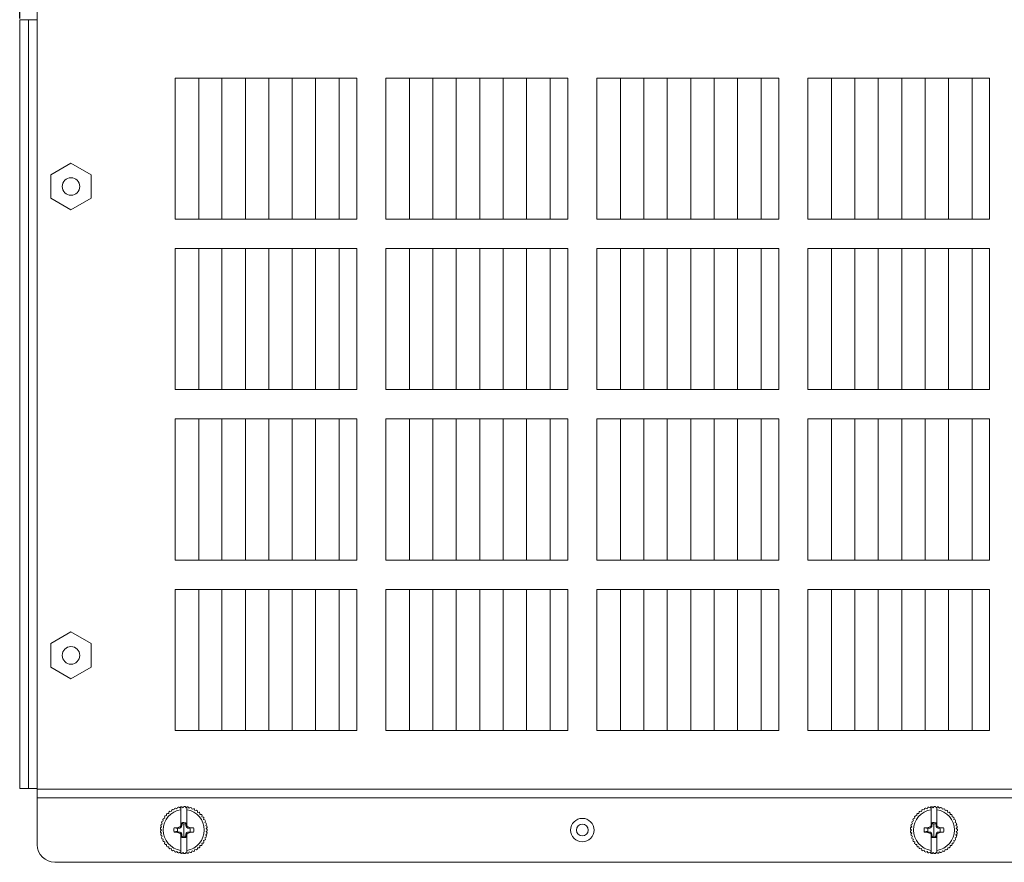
# Model space of a CAD drawing. Header units: millimetres. Extents: x 3925 to 5043, y -86 to 778.
# Tile 277 of 439: x 4547 to 4589, y 403 to 439. Entities that reach past the tile are written whole.
import ezdxf

# ---------------------------------------------------------------- set-up
doc = ezdxf.new("R2010")
doc.units = ezdxf.units.MM
doc.header["$LTSCALE"] = 46.255
doc.header["$PDMODE"] = 3
doc.header["$PDSIZE"] = 1
doc.layers.get('0').update_dxf_attribs({"linetype": 'CONTINUOUS'})
doc.layers.get('Defpoints').update_dxf_attribs({"linetype": 'CONTINUOUS'})
for name, color, linetype in [('H30K-FOG-FILDXF_CONTINUOUS_LINE', 7, 'CONTINUOUS'), ('PIN-D3_L3-T1DXF_CONTINUOUS_LINE', 7, 'CONTINUOUS'), ('STANDOFF-M3-DXF_CONTINUOUS_LINE', 7, 'CONTINUOUS'), ('SW3DPS-52-39DXF_CONTINUOUS_LINE', 7, 'CONTINUOUS')]:
    doc.layers.add(name, color=color, linetype=linetype)
doc.styles.add('SLDTEXTSTYLE0', font='arialbd.ttf', dxfattribs={"height": 5.5})
doc.styles.add('SLDTEXTSTYLE2', font='arial.ttf')
doc.dimstyles.new('SLDDIMSTYLE1', dxfattribs={"dimtxt": 5.650301, "dimasz": 4.572, "dimexe": 0, "dimexo": 0.0625, "dimgap": 1.412575, "dimtad": 0, "dimtih": 1, "dimtoh": 1, "dimlfac": 3.5, "dimrnd": 1e-09, "dimzin": 4, "dimdsep": 46, "dimtxsty": 'SLDTEXTSTYLE0', "dimsah": 1, "dimcen": 0.09, "dimadec": 0, "dimazin": 1, "dimtol": 1, "dimtp": 0.8, "dimtm": 0.8, "dimtfac": 1, "dimtdec": 1, "dimtofl": 0, "dimtmove": 0, "dimatfit": 3, "dimfxl": 1, "dimfrac": 2, "dimtolj": 1, "dimarcsym": 0})

# ---------------------------------------------------------------- blocks, each defined once
blk = doc.blocks.new('*D46')
at = {"color": 0, "linetype": 'Continuous', "lineweight": -2}
for p, q in [((4547.219, 439.294), (4547.219, 451.231)), ((4550.219, 451.231), (4625.094, 451.231)), ((4628.094, 439.294), (4628.094, 451.231))]:
    blk.add_line(p, q, dxfattribs=at)
at = {"color": 0, "linetype": 'Continuous'}
for points in [[(4550.219, 451.731), (4550.219, 450.731), (4547.219, 451.231)], [(4625.094, 451.731), (4625.094, 450.731), (4628.094, 451.231)]]:
    blk.add_solid(points, dxfattribs=at)
at = {"layer": 'Defpoints', "color": 0, "linetype": 'Continuous'}
for p in [(4628.094, 451.231), (4547.219, 439.231), (4628.094, 439.231)]:
    blk.add_point(p, dxfattribs=at)
at = {"color": 0, "linetype": 'Continuous', "lineweight": 0, "insert": (4587.657, 454.566), "char_height": 3, "attachment_point": 5, "style": 'SLDTEXTSTYLE2'}
blk.add_mtext('\\A1;323.50 [12.74]', dxfattribs=at)

msp = doc.modelspace()

# ---------------------------------------------------------------- linework, layer by layer
at = {"layer": 'H30K-FOG-FILDXF_CONTINUOUS_LINE', "color": 7, "linetype": 'Continuous', "lineweight": 0}
for p, q in [((4547.9691, 404.0561), (4547.9691, 441.6311)), ((4547.2191, 406.4561), (4547.2191, 439.2311)), ((4547.2191, 439.2311), (4547.9691, 439.2311)), ((4547.5941, 406.4561), (4547.5941, 439.2311)), ((4553.8441, 436.7561), (4553.8441, 430.7374)), ((4561.5941, 436.7561), (4553.8441, 436.7561)), ((4554.8575, 436.7561), (4554.8575, 430.7374)), ((4555.8441, 436.7561), (4555.8441, 430.7374)), ((4556.8441, 436.7561), (4556.8441, 430.7374)), ((4557.8441, 436.7561), (4557.8441, 430.7374)), ((4558.8441, 436.7561), (4558.8441, 430.7374)), ((4559.8441, 436.7561), (4559.8441, 430.7374)), ((4560.8441, 436.7561), (4560.8441, 430.7374)), ((4561.5941, 430.7374), (4561.5941, 436.7561)), ((4562.8441, 436.7561), (4562.8441, 430.7374)), ((4570.5941, 436.7561), (4562.8441, 436.7561)), ((4563.8441, 436.7561), (4563.8441, 430.7374)), ((4564.8441, 436.7561), (4564.8441, 430.7374)), ((4565.8441, 436.7561), (4565.8441, 430.7374)), ((4566.8441, 436.7561), (4566.8441, 430.7374)), ((4567.8441, 436.7561), (4567.8441, 430.7374)), ((4568.8441, 436.7561), (4568.8441, 430.7374)), ((4569.8441, 436.7561), (4569.8441, 430.7374)), ((4570.5941, 430.7374), (4570.5941, 436.7561)), ((4571.8441, 436.7561), (4571.8441, 430.7374)), ((4579.5941, 436.7561), (4571.8441, 436.7561)), ((4572.8441, 436.7561), (4572.8441, 430.7374)), ((4573.8441, 436.7561), (4573.8441, 430.7374)), ((4574.8441, 436.7561), (4574.8441, 430.7374)), ((4575.8441, 436.7561), (4575.8441, 430.7374)), ((4576.8441, 436.7561), (4576.8441, 430.7374)), ((4577.8441, 436.7561), (4577.8441, 430.7374)), ((4578.8441, 436.7561), (4578.8441, 430.7374)), ((4579.5941, 430.7374), (4579.5941, 436.7561)), ((4580.8441, 436.7561), (4580.8441, 430.7374)), ((4588.5941, 436.7561), (4580.8441, 436.7561)), ((4581.8441, 436.7561), (4581.8441, 430.7374)), ((4582.8441, 436.7561), (4582.8441, 430.7374)), ((4583.8441, 436.7561), (4583.8441, 430.7374)), ((4584.8441, 436.7561), (4584.8441, 430.7374)), ((4585.8441, 436.7561), (4585.8441, 430.7374)), ((4586.8441, 436.7561), (4586.8441, 430.7374)), ((4587.8441, 436.7561), (4587.8441, 430.7374)), ((4588.5941, 430.7374), (4588.5941, 436.7561)), ((4553.8441, 430.7374), (4561.5941, 430.7374)), ((4562.8441, 430.7374), (4570.5941, 430.7374)), ((4571.8441, 430.7374), (4579.5941, 430.7374)), ((4580.8441, 430.7374), (4588.5941, 430.7374)), ((4553.8441, 429.4861), (4553.8441, 423.4674)), ((4561.5941, 429.4861), (4553.8441, 429.4861)), ((4554.8575, 429.4861), (4554.8575, 423.4674)), ((4555.8441, 429.4861), (4555.8441, 423.4674)), ((4556.8441, 429.4861), (4556.8441, 423.4674)), ((4557.8441, 429.4861), (4557.8441, 423.4674)), ((4558.8441, 429.4861), (4558.8441, 423.4674)), ((4559.8441, 429.4861), (4559.8441, 423.4674)), ((4560.8441, 429.4861), (4560.8441, 423.4674)), ((4561.5941, 423.4674), (4561.5941, 429.4861)), ((4562.8441, 429.4861), (4562.8441, 423.4674)), ((4570.5941, 429.4861), (4562.8441, 429.4861)), ((4563.8441, 429.4861), (4563.8441, 423.4674)), ((4564.8441, 429.4861), (4564.8441, 423.4674)), ((4565.8441, 429.4861), (4565.8441, 423.4674)), ((4566.8441, 429.4861), (4566.8441, 423.4674)), ((4567.8441, 429.4861), (4567.8441, 423.4674)), ((4568.8441, 429.4861), (4568.8441, 423.4674)), ((4569.8441, 429.4861), (4569.8441, 423.4674)), ((4570.5941, 423.4674), (4570.5941, 429.4861)), ((4571.8441, 429.4861), (4571.8441, 423.4674)), ((4579.5941, 429.4861), (4571.8441, 429.4861)), ((4572.8441, 429.4861), (4572.8441, 423.4674)), ((4573.8441, 429.4861), (4573.8441, 423.4674)), ((4574.8441, 429.4861), (4574.8441, 423.4674)), ((4575.8441, 429.4861), (4575.8441, 423.4674)), ((4576.8441, 429.4861), (4576.8441, 423.4674)), ((4577.8441, 429.4861), (4577.8441, 423.4674)), ((4578.8441, 429.4861), (4578.8441, 423.4674)), ((4579.5941, 423.4674), (4579.5941, 429.4861)), ((4580.8441, 429.4861), (4580.8441, 423.4674)), ((4588.5941, 429.4861), (4580.8441, 429.4861)), ((4581.8441, 429.4861), (4581.8441, 423.4674)), ((4582.8441, 429.4861), (4582.8441, 423.4674)), ((4583.8441, 429.4861), (4583.8441, 423.4674)), ((4584.8441, 429.4861), (4584.8441, 423.4674)), ((4585.8441, 429.4861), (4585.8441, 423.4674)), ((4586.8441, 429.4861), (4586.8441, 423.4674)), ((4587.8441, 429.4861), (4587.8441, 423.4674)), ((4588.5941, 423.4674), (4588.5941, 429.4861)), ((4553.8441, 423.4674), (4561.5941, 423.4674)), ((4562.8441, 423.4674), (4570.5941, 423.4674)), ((4571.8441, 423.4674), (4579.5941, 423.4674)), ((4580.8441, 423.4674), (4588.5941, 423.4674)), ((4553.8441, 422.2161), (4553.8441, 416.1974)), ((4561.5941, 422.2161), (4553.8441, 422.2161)), ((4554.8575, 422.2161), (4554.8575, 416.1974)), ((4555.8441, 422.2161), (4555.8441, 416.1974)), ((4556.8441, 422.2161), (4556.8441, 416.1974)), ((4557.8441, 422.2161), (4557.8441, 416.1974)), ((4558.8441, 422.2161), (4558.8441, 416.1974)), ((4559.8441, 422.2161), (4559.8441, 416.1974)), ((4560.8441, 422.2161), (4560.8441, 416.1974)), ((4561.5941, 416.1974), (4561.5941, 422.2161)), ((4562.8441, 422.2161), (4562.8441, 416.1974)), ((4570.5941, 422.2161), (4562.8441, 422.2161)), ((4563.8441, 422.2161), (4563.8441, 416.1974)), ((4564.8441, 422.2161), (4564.8441, 416.1974)), ((4565.8441, 422.2161), (4565.8441, 416.1974)), ((4566.8441, 422.2161), (4566.8441, 416.1974)), ((4567.8441, 422.2161), (4567.8441, 416.1974)), ((4568.8441, 422.2161), (4568.8441, 416.1974)), ((4569.8441, 422.2161), (4569.8441, 416.1974)), ((4570.5941, 416.1974), (4570.5941, 422.2161)), ((4571.8441, 422.2161), (4571.8441, 416.1974)), ((4579.5941, 422.2161), (4571.8441, 422.2161)), ((4572.8441, 422.2161), (4572.8441, 416.1974)), ((4573.8441, 422.2161), (4573.8441, 416.1974)), ((4574.8441, 422.2161), (4574.8441, 416.1974)), ((4575.8441, 422.2161), (4575.8441, 416.1974)), ((4576.8441, 422.2161), (4576.8441, 416.1974)), ((4577.8441, 422.2161), (4577.8441, 416.1974)), ((4578.8441, 422.2161), (4578.8441, 416.1974)), ((4579.5941, 416.1974), (4579.5941, 422.2161)), ((4580.8441, 422.2161), (4580.8441, 416.1974)), ((4588.5941, 422.2161), (4580.8441, 422.2161)), ((4581.8441, 422.2161), (4581.8441, 416.1974)), ((4582.8441, 422.2161), (4582.8441, 416.1974)), ((4583.8441, 422.2161), (4583.8441, 416.1974)), ((4584.8441, 422.2161), (4584.8441, 416.1974)), ((4585.8441, 422.2161), (4585.8441, 416.1974)), ((4586.8441, 422.2161), (4586.8441, 416.1974)), ((4587.8441, 422.2161), (4587.8441, 416.1974)), ((4588.5941, 416.1974), (4588.5941, 422.2161)), ((4553.8441, 416.1974), (4561.5941, 416.1974)), ((4562.8441, 416.1974), (4570.5941, 416.1974)), ((4571.8441, 416.1974), (4579.5941, 416.1974)), ((4580.8441, 416.1974), (4588.5941, 416.1974)), ((4553.8441, 414.9461), (4553.8441, 408.9274)), ((4561.5941, 414.9461), (4553.8441, 414.9461)), ((4554.8575, 414.9461), (4554.8575, 408.9311)), ((4555.8441, 414.9461), (4555.8441, 408.9311)), ((4556.8441, 414.9461), (4556.8441, 408.9311)), ((4557.8441, 414.9461), (4557.8441, 408.9311)), ((4558.8441, 414.9461), (4558.8441, 408.9311)), ((4559.8441, 414.9461), (4559.8441, 408.9311)), ((4560.8441, 414.9461), (4560.8441, 408.9311)), ((4561.5941, 408.9274), (4561.5941, 414.9461)), ((4562.8441, 414.9461), (4562.8441, 408.9274)), ((4570.5941, 414.9461), (4562.8441, 414.9461)), ((4563.8441, 414.9461), (4563.8441, 408.9311)), ((4564.8441, 414.9461), (4564.8441, 408.9311)), ((4565.8441, 414.9461), (4565.8441, 408.9311)), ((4566.8441, 414.9461), (4566.8441, 408.9311)), ((4567.8441, 414.9461), (4567.8441, 408.9311)), ((4568.8441, 414.9461), (4568.8441, 408.9311)), ((4569.8441, 414.9461), (4569.8441, 408.9311)), ((4570.5941, 408.9274), (4570.5941, 414.9461)), ((4571.8441, 414.9461), (4571.8441, 408.9274)), ((4579.5941, 414.9461), (4571.8441, 414.9461)), ((4572.8441, 414.9461), (4572.8441, 408.9311)), ((4573.8441, 414.9461), (4573.8441, 408.9311)), ((4574.8441, 414.9461), (4574.8441, 408.9311)), ((4575.8441, 414.9461), (4575.8441, 408.9311)), ((4576.8441, 414.9461), (4576.8441, 408.9311)), ((4577.8441, 414.9461), (4577.8441, 408.9311)), ((4578.8441, 414.9461), (4578.8441, 408.9311)), ((4579.5941, 408.9274), (4579.5941, 414.9461)), ((4580.8441, 414.9461), (4580.8441, 408.9274)), ((4588.5941, 414.9461), (4580.8441, 414.9461)), ((4581.8441, 414.9461), (4581.8441, 408.9311)), ((4582.8441, 414.9461), (4582.8441, 408.9311)), ((4583.8441, 414.9461), (4583.8441, 408.9311)), ((4584.8441, 414.9461), (4584.8441, 408.9311)), ((4585.8441, 414.9461), (4585.8441, 408.9311)), ((4586.8441, 414.9461), (4586.8441, 408.9311)), ((4587.8441, 414.9461), (4587.8441, 408.9311)), ((4588.5941, 408.9274), (4588.5941, 414.9461)), ((4553.8441, 408.9274), (4561.5941, 408.9274)), ((4562.8441, 408.9274), (4570.5941, 408.9274)), ((4571.8441, 408.9274), (4579.5941, 408.9274)), ((4580.8441, 408.9274), (4588.5941, 408.9274)), ((4547.2191, 406.4561), (4547.9691, 406.4561)), ((4627.3441, 406.4311), (4547.9691, 406.4311)), ((4627.3441, 406.0561), (4547.9691, 406.0561)), ((4626.5941, 403.3061), (4548.7191, 403.3061))]:
    msp.add_line(p, q, dxfattribs=at)
for centre, radius in [((4549.4066, 432.1311), 0.375), ((4549.4066, 412.1311), 0.375), ((4571.2191, 404.6811), 0.25)]:
    msp.add_circle(centre, radius, dxfattribs=at)
msp.add_arc((4548.7191, 404.0561), 0.75, 180, 270, dxfattribs=at)
at = {"layer": 'PIN-D3_L3-T1DXF_CONTINUOUS_LINE', "color": 7, "linetype": 'Continuous', "lineweight": 0}
msp.add_circle((4571.2191, 404.6811), 0.5, dxfattribs=at)
at = {"layer": 'STANDOFF-M3-DXF_CONTINUOUS_LINE', "color": 7, "linetype": 'Continuous', "lineweight": 0}
for p, q in [((4548.5405, 432.6311), (4549.4066, 433.1311)), ((4549.4066, 433.1311), (4550.2726, 432.6311)), ((4548.5405, 431.6311), (4548.5405, 432.6311)), ((4550.2726, 432.6311), (4550.2726, 431.6311)), ((4549.4066, 431.1311), (4548.5405, 431.6311)), ((4550.2726, 431.6311), (4549.4066, 431.1311)), ((4548.5405, 412.6311), (4549.4066, 413.1311)), ((4549.4066, 413.1311), (4550.2726, 412.6311)), ((4548.5405, 411.6311), (4548.5405, 412.6311)), ((4550.2726, 412.6311), (4550.2726, 411.6311)), ((4549.4066, 411.1311), (4548.5405, 411.6311)), ((4550.2726, 411.6311), (4549.4066, 411.1311))]:
    msp.add_line(p, q, dxfattribs=at)
at = {"layer": 'SW3DPS-52-39DXF_CONTINUOUS_LINE', "color": 7, "linetype": 'Continuous', "lineweight": 0}
for p, q in [((4553.4869, 405.2955), (4553.4815, 405.3565)), ((4553.5184, 405.3946), (4553.5795, 405.3914)), ((4553.5795, 405.3914), (4553.5827, 405.4525)), ((4553.6245, 405.4852), (4553.6846, 405.4735)), ((4553.6846, 405.4735), (4553.6962, 405.5336)), ((4553.7422, 405.5601), (4553.8001, 405.5402)), ((4553.8001, 405.5402), (4553.82, 405.598)), ((4553.8692, 405.6179), (4553.9237, 405.5902)), ((4553.9237, 405.5902), (4553.9515, 405.6447)), ((4554.003, 405.6575), (4554.0531, 405.6224)), ((4554.0531, 405.6224), (4554.0882, 405.6725)), ((4554.0921, 404.8895), (4554.0921, 405.673)), ((4554.141, 405.6781), (4554.1857, 405.6364)), ((4554.1857, 405.6364), (4554.2274, 405.6811)), ((4554.2805, 405.6792), (4554.319, 405.6317)), ((4554.319, 405.6317), (4554.3665, 405.6702)), ((4554.3461, 405.5469), (4554.3461, 405.6536)), ((4554.3461, 405.5469), (4554.3461, 404.8895)), ((4554.4188, 405.661), (4554.4503, 405.6085)), ((4554.4503, 405.6085), (4554.5027, 405.64)), ((4554.5532, 405.6236), (4554.5771, 405.5673)), ((4554.5771, 405.5673), (4554.6334, 405.5912)), ((4554.6811, 405.568), (4554.697, 405.5089)), ((4554.697, 405.5089), (4554.756, 405.5247)), ((4554.8001, 405.495), (4554.8075, 405.4343)), ((4554.8075, 405.4343), (4554.8682, 405.4418)), ((4554.9077, 405.4063), (4554.9066, 405.3451)), ((4554.9066, 405.3451), (4554.9678, 405.344)), ((4555.0019, 405.3034), (4554.9923, 405.2429)), ((4585.4869, 405.2955), (4585.4815, 405.3565)), ((4585.5184, 405.3946), (4585.5795, 405.3914)), ((4585.5795, 405.3914), (4585.5827, 405.4525)), ((4585.6245, 405.4852), (4585.6846, 405.4735)), ((4585.6846, 405.4735), (4585.6962, 405.5336)), ((4585.7422, 405.5601), (4585.8001, 405.5402)), ((4585.8001, 405.5402), (4585.82, 405.598)), ((4585.8692, 405.6179), (4585.9237, 405.5902)), ((4585.9237, 405.5902), (4585.9515, 405.6447)), ((4586.003, 405.6575), (4586.0531, 405.6224)), ((4586.0531, 405.6224), (4586.0882, 405.6725)), ((4586.0921, 404.8895), (4586.0921, 405.673)), ((4586.141, 405.6781), (4586.1857, 405.6364)), ((4586.1857, 405.6364), (4586.2274, 405.6811)), ((4586.2805, 405.6792), (4586.319, 405.6317)), ((4586.319, 405.6317), (4586.3665, 405.6702)), ((4586.3461, 405.5469), (4586.3461, 405.6536)), ((4586.3461, 405.5469), (4586.3461, 404.8895)), ((4586.4188, 405.661), (4586.4503, 405.6085)), ((4586.4503, 405.6085), (4586.5027, 405.64)), ((4586.5532, 405.6236), (4586.5771, 405.5673)), ((4586.5771, 405.5673), (4586.6334, 405.5912)), ((4586.6811, 405.568), (4586.697, 405.5089)), ((4586.697, 405.5089), (4586.756, 405.5247)), ((4586.8001, 405.495), (4586.8075, 405.4343)), ((4586.8075, 405.4343), (4586.8682, 405.4418)), ((4586.9077, 405.4063), (4586.9066, 405.3451)), ((4586.9066, 405.3451), (4586.9678, 405.344)), ((4587.0019, 405.3034), (4586.9923, 405.2429)), ((4553.2468, 404.9149), (4553.3003, 404.9446)), ((4553.3003, 404.9446), (4553.2706, 404.9981)), ((4553.2888, 405.048), (4553.3459, 405.0699)), ((4553.3459, 405.0699), (4553.324, 405.127)), ((4553.3489, 405.1739), (4553.4085, 405.1876)), ((4553.4085, 405.1876), (4553.3947, 405.2472)), ((4553.4259, 405.2902), (4553.4869, 405.2955)), ((4554.0662, 404.834), (4554.0921, 404.8895)), ((4554.0921, 404.8209), (4554.1273, 404.8965)), ((4554.0921, 404.8895), (4554.0921, 404.8209)), ((4554.1273, 404.8965), (4554.129, 404.993)), ((4554.1273, 404.8965), (4554.1318, 404.8564)), ((4554.129, 404.993), (4554.1579, 404.9986)), ((4554.129, 404.993), (4554.1319, 404.9394)), ((4554.1318, 404.8564), (4554.1319, 404.9394)), ((4554.1579, 404.9986), (4554.1681, 404.9455)), ((4554.2191, 404.4119), (4554.2191, 404.9503)), ((4554.294, 404.9956), (4554.2815, 404.943)), ((4554.2815, 404.943), (4554.3062, 404.9374)), ((4554.294, 404.9956), (4554.3091, 404.9919)), ((4554.3091, 404.9919), (4554.3062, 404.9374)), ((4554.3062, 404.9374), (4554.3063, 404.8564)), ((4554.3108, 404.8965), (4554.3063, 404.8564)), ((4554.3091, 404.9919), (4554.3108, 404.8965)), ((4554.3108, 404.8965), (4554.3461, 404.8209)), ((4554.3461, 404.8895), (4554.3719, 404.834)), ((4554.3461, 404.8209), (4554.3461, 404.8895)), ((4554.9923, 405.2429), (4555.0527, 405.2334)), ((4555.0809, 405.1884), (4555.063, 405.1299)), ((4555.063, 405.1299), (4555.1215, 405.112)), ((4555.1431, 405.0635), (4555.1172, 405.008)), ((4555.1172, 405.008), (4555.1727, 404.9822)), ((4555.1873, 404.9312), (4555.154, 404.8799)), ((4585.2468, 404.9149), (4585.3003, 404.9446)), ((4585.3003, 404.9446), (4585.2706, 404.9981)), ((4585.2888, 405.048), (4585.3459, 405.0699)), ((4585.3459, 405.0699), (4585.324, 405.127)), ((4585.3489, 405.1739), (4585.4085, 405.1876)), ((4585.4085, 405.1876), (4585.3947, 405.2472)), ((4585.4259, 405.2902), (4585.4869, 405.2955)), ((4586.0662, 404.834), (4586.0921, 404.8895)), ((4586.0921, 404.8209), (4586.1273, 404.8965)), ((4586.0921, 404.8895), (4586.0921, 404.8209)), ((4586.1273, 404.8965), (4586.129, 404.993)), ((4586.1273, 404.8965), (4586.1318, 404.8564)), ((4586.129, 404.993), (4586.1579, 404.9986)), ((4586.129, 404.993), (4586.1319, 404.9394)), ((4586.1318, 404.8564), (4586.1319, 404.9394)), ((4586.1579, 404.9986), (4586.1681, 404.9455)), ((4586.2191, 404.4119), (4586.2191, 404.9503)), ((4586.294, 404.9956), (4586.2815, 404.943)), ((4586.2815, 404.943), (4586.3062, 404.9374)), ((4586.294, 404.9956), (4586.3091, 404.9919)), ((4586.3091, 404.9919), (4586.3062, 404.9374)), ((4586.3062, 404.9374), (4586.3063, 404.8564)), ((4586.3108, 404.8965), (4586.3063, 404.8564)), ((4586.3091, 404.9919), (4586.3108, 404.8965)), ((4586.3108, 404.8965), (4586.3461, 404.8209)), ((4586.3461, 404.8895), (4586.3719, 404.834)), ((4586.3461, 404.8209), (4586.3461, 404.8895)), ((4586.9923, 405.2429), (4587.0527, 405.2334)), ((4587.0809, 405.1884), (4587.063, 405.1299)), ((4587.063, 405.1299), (4587.1215, 405.112)), ((4587.1431, 405.0635), (4587.1172, 405.008)), ((4587.1172, 405.008), (4587.1727, 404.9822)), ((4587.1873, 404.9312), (4587.154, 404.8799)), ((4553.2632, 404.6811), (4553.22, 404.7244)), ((4553.22, 404.6379), (4553.2632, 404.6811)), ((4553.2237, 404.7773), (4553.2725, 404.8141)), ((4553.2725, 404.5481), (4553.2237, 404.5849)), ((4553.2725, 404.8141), (4553.2357, 404.863)), ((4553.2357, 404.4992), (4553.2725, 404.5481)), ((4553.8028, 404.6009), (4553.9547, 404.6302)), ((4553.8058, 404.5856), (4553.8028, 404.6009)), ((4553.8058, 404.5856), (4553.9608, 404.5939)), ((4553.9484, 404.5831), (4553.8058, 404.5856)), ((4553.8061, 404.7766), (4553.9484, 404.7791)), ((4553.8219, 404.7758), (4553.8061, 404.7766)), ((4553.8221, 404.7758), (4553.8219, 404.7758)), ((4553.8221, 404.7758), (4553.9572, 404.7436)), ((4553.9628, 404.7683), (4553.8221, 404.7758)), ((4553.9484, 404.7791), (4554.0662, 404.834)), ((4553.9484, 404.7791), (4554.0438, 404.7683)), ((4553.9484, 404.5831), (4554.0438, 404.5939)), ((4554.0662, 404.5282), (4553.9484, 404.5831)), ((4553.9572, 404.7436), (4553.9628, 404.7683)), ((4554.0438, 404.5939), (4553.9608, 404.5939)), ((4553.9628, 404.7683), (4554.0438, 404.7683)), ((4554.0662, 404.834), (4554.1058, 404.7943)), ((4554.1058, 404.5679), (4554.0662, 404.5282)), ((4554.0921, 404.4727), (4554.0662, 404.5282)), ((4554.1273, 404.4657), (4554.0921, 404.5413)), ((4554.0921, 404.5413), (4554.0921, 404.4727)), ((4554.0921, 403.6892), (4554.0921, 404.4727)), ((4554.1273, 404.4657), (4554.1318, 404.5059)), ((4554.129, 404.3704), (4554.1273, 404.4657)), ((4554.1319, 404.4249), (4554.1318, 404.5059)), ((4554.3063, 404.5059), (4554.3062, 404.4229)), ((4554.3063, 404.5059), (4554.3108, 404.4657)), ((4554.3108, 404.4657), (4554.3091, 404.3693)), ((4554.3461, 404.5413), (4554.3108, 404.4657)), ((4554.3323, 404.7943), (4554.3719, 404.834)), ((4554.3719, 404.5282), (4554.3323, 404.5679)), ((4554.3461, 404.4727), (4554.3461, 404.5413)), ((4554.3719, 404.5282), (4554.3461, 404.4727)), ((4554.3461, 404.4727), (4554.3461, 403.8154)), ((4554.3719, 404.834), (4554.4897, 404.7791)), ((4554.4897, 404.5831), (4554.3719, 404.5282)), ((4554.3943, 404.7683), (4554.4897, 404.7791)), ((4554.3943, 404.7683), (4554.4738, 404.7683)), ((4554.3943, 404.5939), (4554.4897, 404.5831)), ((4554.4738, 404.5939), (4554.3943, 404.5939)), ((4554.6321, 404.7766), (4554.4738, 404.7683)), ((4554.4738, 404.5939), (4554.6321, 404.5856)), ((4554.4897, 404.7791), (4554.6321, 404.7766)), ((4554.6321, 404.5856), (4554.4897, 404.5831)), ((4555.154, 404.8799), (4555.2053, 404.8465)), ((4555.2053, 404.5157), (4555.154, 404.4824)), ((4555.154, 404.4824), (4555.1873, 404.4311)), ((4555.2127, 404.794), (4555.1725, 404.7478)), ((4555.1725, 404.7478), (4555.2187, 404.7077)), ((4555.2187, 404.6546), (4555.1725, 404.6145)), ((4555.1725, 404.6145), (4555.2127, 404.5683)), ((4585.2632, 404.6811), (4585.22, 404.7244)), ((4585.22, 404.6379), (4585.2632, 404.6811)), ((4585.2237, 404.7773), (4585.2725, 404.8141)), ((4585.2725, 404.5481), (4585.2237, 404.5849)), ((4585.2725, 404.8141), (4585.2357, 404.863)), ((4585.2357, 404.4992), (4585.2725, 404.5481)), ((4585.8028, 404.6009), (4585.9547, 404.6302)), ((4585.8058, 404.5856), (4585.8028, 404.6009)), ((4585.8058, 404.5856), (4585.9608, 404.5939)), ((4585.9484, 404.5831), (4585.8058, 404.5856)), ((4585.8061, 404.7766), (4585.9484, 404.7791)), ((4585.8219, 404.7758), (4585.8061, 404.7766)), ((4585.8221, 404.7758), (4585.8219, 404.7758)), ((4585.9628, 404.7683), (4585.8221, 404.7758)), ((4585.8221, 404.7758), (4585.9572, 404.7436)), ((4585.9484, 404.7791), (4586.0662, 404.834)), ((4585.9484, 404.7791), (4586.0438, 404.7683)), ((4585.9484, 404.5831), (4586.0438, 404.5939)), ((4586.0662, 404.5282), (4585.9484, 404.5831)), ((4585.9572, 404.7436), (4585.9628, 404.7683)), ((4586.0438, 404.5939), (4585.9608, 404.5939)), ((4585.9628, 404.7683), (4586.0438, 404.7683)), ((4586.0662, 404.834), (4586.1058, 404.7943)), ((4586.1058, 404.5679), (4586.0662, 404.5282)), ((4586.0921, 404.4727), (4586.0662, 404.5282)), ((4586.1273, 404.4657), (4586.0921, 404.5413)), ((4586.0921, 404.5413), (4586.0921, 404.4727)), ((4586.0921, 403.6892), (4586.0921, 404.4727)), ((4586.1273, 404.4657), (4586.1318, 404.5059)), ((4586.129, 404.3704), (4586.1273, 404.4657)), ((4586.1319, 404.4249), (4586.1318, 404.5059)), ((4586.3063, 404.5059), (4586.3062, 404.4229)), ((4586.3063, 404.5059), (4586.3108, 404.4657)), ((4586.3108, 404.4657), (4586.3091, 404.3693)), ((4586.3461, 404.5413), (4586.3108, 404.4657)), ((4586.3323, 404.7943), (4586.3719, 404.834)), ((4586.3719, 404.5282), (4586.3323, 404.5679)), ((4586.3461, 404.4727), (4586.3461, 404.5413)), ((4586.3719, 404.5282), (4586.3461, 404.4727)), ((4586.3461, 404.4727), (4586.3461, 403.8154)), ((4586.3719, 404.834), (4586.4897, 404.7791)), ((4586.4897, 404.5831), (4586.3719, 404.5282)), ((4586.3943, 404.7683), (4586.4897, 404.7791)), ((4586.3943, 404.7683), (4586.4738, 404.7683)), ((4586.4738, 404.5939), (4586.3943, 404.5939)), ((4586.3943, 404.5939), (4586.4897, 404.5831)), ((4586.6321, 404.7766), (4586.4738, 404.7683)), ((4586.4738, 404.5939), (4586.6321, 404.5856)), ((4586.4897, 404.7791), (4586.6321, 404.7766)), ((4586.6321, 404.5856), (4586.4897, 404.5831)), ((4587.154, 404.8799), (4587.2053, 404.8465)), ((4587.2053, 404.5157), (4587.154, 404.4824)), ((4587.154, 404.4824), (4587.1873, 404.4311)), ((4587.2127, 404.794), (4587.1725, 404.7478)), ((4587.1725, 404.7478), (4587.2187, 404.7077)), ((4587.2187, 404.6546), (4587.1725, 404.6145)), ((4587.1725, 404.6145), (4587.2127, 404.5683)), ((4553.3003, 404.4177), (4553.2468, 404.4473)), ((4553.2706, 404.3642), (4553.3003, 404.4177)), ((4553.3459, 404.2924), (4553.2888, 404.3143)), ((4553.324, 404.2353), (4553.3459, 404.2924)), ((4553.4085, 404.1746), (4553.3489, 404.1884)), ((4553.3947, 404.115), (4553.4085, 404.1746)), ((4553.4869, 404.0667), (4553.4259, 404.0721)), ((4553.4815, 404.0058), (4553.4869, 404.0667)), ((4554.1319, 404.4249), (4554.129, 404.3704)), ((4554.1441, 404.3667), (4554.129, 404.3704)), ((4554.1566, 404.4192), (4554.1318, 404.4249)), ((4554.1441, 404.3667), (4554.1566, 404.4193)), ((4554.2802, 404.3637), (4554.27, 404.4168)), ((4554.3091, 404.3693), (4554.2802, 404.3637)), ((4554.3091, 404.3693), (4554.3062, 404.4229)), ((4555.0527, 404.1289), (4554.9923, 404.1193)), ((4554.9923, 404.1193), (4555.0019, 404.0589)), ((4555.1215, 404.2503), (4555.063, 404.2324)), ((4555.063, 404.2324), (4555.0809, 404.1739)), ((4555.1727, 404.3801), (4555.1172, 404.3542)), ((4555.1172, 404.3542), (4555.1431, 404.2988)), ((4585.3003, 404.4177), (4585.2468, 404.4473)), ((4585.2706, 404.3642), (4585.3003, 404.4177)), ((4585.3459, 404.2924), (4585.2888, 404.3143)), ((4585.324, 404.2353), (4585.3459, 404.2924)), ((4585.4085, 404.1746), (4585.3489, 404.1884)), ((4585.3947, 404.115), (4585.4085, 404.1746)), ((4585.4869, 404.0667), (4585.4259, 404.0721)), ((4585.4815, 404.0058), (4585.4869, 404.0667)), ((4586.1319, 404.4249), (4586.129, 404.3704)), ((4586.1441, 404.3667), (4586.129, 404.3704)), ((4586.1566, 404.4192), (4586.1318, 404.4249)), ((4586.1441, 404.3667), (4586.1566, 404.4193)), ((4586.2802, 404.3637), (4586.27, 404.4168)), ((4586.3091, 404.3693), (4586.2802, 404.3637)), ((4586.3091, 404.3693), (4586.3062, 404.4229)), ((4587.0527, 404.1289), (4586.9923, 404.1193)), ((4586.9923, 404.1193), (4587.0019, 404.0589)), ((4587.1215, 404.2503), (4587.063, 404.2324)), ((4587.063, 404.2324), (4587.0809, 404.1739)), ((4587.1727, 404.3801), (4587.1172, 404.3542)), ((4587.1172, 404.3542), (4587.1431, 404.2988)), ((4553.5795, 403.9708), (4553.5184, 403.9676)), ((4553.5827, 403.9097), (4553.5795, 403.9708)), ((4553.6846, 403.8887), (4553.6245, 403.8771)), ((4553.6962, 403.8287), (4553.6846, 403.8887)), ((4553.8001, 403.8221), (4553.7422, 403.8021)), ((4553.82, 403.7642), (4553.8001, 403.8221)), ((4553.9237, 403.7721), (4553.8692, 403.7443)), ((4553.9515, 403.7176), (4553.9237, 403.7721)), ((4554.0531, 403.7398), (4554.003, 403.7048)), ((4554.0882, 403.6897), (4554.0531, 403.7398)), ((4554.1857, 403.7259), (4554.141, 403.6842)), ((4554.2274, 403.6812), (4554.1857, 403.7259)), ((4554.319, 403.7306), (4554.2805, 403.683)), ((4554.3665, 403.6921), (4554.319, 403.7306)), ((4554.3461, 403.7086), (4554.3461, 403.8154)), ((4554.4503, 403.7537), (4554.4188, 403.7013)), ((4554.5027, 403.7222), (4554.4503, 403.7537)), ((4554.5771, 403.7949), (4554.5532, 403.7386)), ((4554.6334, 403.771), (4554.5771, 403.7949)), ((4554.697, 403.8534), (4554.6811, 403.7943)), ((4554.756, 403.8375), (4554.697, 403.8534)), ((4554.8075, 403.9279), (4554.8001, 403.8672)), ((4554.8682, 403.9205), (4554.8075, 403.9279)), ((4554.9678, 404.0182), (4554.9066, 404.0172)), ((4554.9066, 404.0172), (4554.9077, 403.956)), ((4585.5795, 403.9708), (4585.5184, 403.9676)), ((4585.5827, 403.9097), (4585.5795, 403.9708)), ((4585.6846, 403.8887), (4585.6245, 403.8771)), ((4585.6962, 403.8287), (4585.6846, 403.8887)), ((4585.8001, 403.8221), (4585.7422, 403.8021)), ((4585.82, 403.7642), (4585.8001, 403.8221)), ((4585.9237, 403.7721), (4585.8692, 403.7443)), ((4585.9515, 403.7176), (4585.9237, 403.7721)), ((4586.0531, 403.7398), (4586.003, 403.7048)), ((4586.0882, 403.6897), (4586.0531, 403.7398)), ((4586.1857, 403.7259), (4586.141, 403.6842)), ((4586.2274, 403.6812), (4586.1857, 403.7259)), ((4586.319, 403.7306), (4586.2805, 403.683)), ((4586.3665, 403.6921), (4586.319, 403.7306)), ((4586.3461, 403.7086), (4586.3461, 403.8154)), ((4586.4503, 403.7537), (4586.4188, 403.7013)), ((4586.5027, 403.7222), (4586.4503, 403.7537)), ((4586.5771, 403.7949), (4586.5532, 403.7386)), ((4586.6334, 403.771), (4586.5771, 403.7949)), ((4586.697, 403.8534), (4586.6811, 403.7943)), ((4586.756, 403.8375), (4586.697, 403.8534)), ((4586.8075, 403.9279), (4586.8001, 403.8672)), ((4586.8682, 403.9205), (4586.8075, 403.9279)), ((4586.9678, 404.0182), (4586.9066, 404.0172)), ((4586.9066, 404.0172), (4586.9077, 403.956))]:
    msp.add_line(p, q, dxfattribs=at)
for points in [[(4554.1319, 404.9394), (4554.1438, 404.9412), (4554.1559, 404.9432), (4554.1681, 404.9455)], [(4586.1319, 404.9394), (4586.1438, 404.9412), (4586.1559, 404.9432), (4586.1681, 404.9455)], [(4553.9608, 404.5939), (4553.959, 404.6059), (4553.957, 404.618), (4553.9547, 404.6302)], [(4554.0438, 404.7683), (4554.0651, 404.7771), (4554.0857, 404.7857), (4554.1058, 404.7943)], [(4554.1058, 404.5679), (4554.0857, 404.5765), (4554.0651, 404.5852), (4554.0438, 404.5939)], [(4554.1058, 404.7943), (4554.1144, 404.8144), (4554.1231, 404.8351), (4554.1318, 404.8564)], [(4554.1318, 404.5059), (4554.1231, 404.5272), (4554.1144, 404.5478), (4554.1058, 404.5679)], [(4554.3063, 404.8564), (4554.315, 404.8351), (4554.3237, 404.8144), (4554.3323, 404.7943)], [(4554.3323, 404.5679), (4554.3237, 404.5478), (4554.315, 404.5272), (4554.3063, 404.5059)], [(4554.3323, 404.7943), (4554.3524, 404.7857), (4554.373, 404.7771), (4554.3943, 404.7683)], [(4554.3943, 404.5939), (4554.373, 404.5852), (4554.3524, 404.5765), (4554.3323, 404.5679)], [(4585.9608, 404.5939), (4585.959, 404.6059), (4585.957, 404.618), (4585.9547, 404.6302)], [(4586.0438, 404.7683), (4586.0651, 404.7771), (4586.0857, 404.7857), (4586.1058, 404.7943)], [(4586.1058, 404.5679), (4586.0857, 404.5765), (4586.0651, 404.5852), (4586.0438, 404.5939)], [(4586.1058, 404.7943), (4586.1144, 404.8144), (4586.1231, 404.8351), (4586.1318, 404.8564)], [(4586.1318, 404.5059), (4586.1231, 404.5272), (4586.1144, 404.5478), (4586.1058, 404.5679)], [(4586.3063, 404.8564), (4586.315, 404.8351), (4586.3237, 404.8144), (4586.3323, 404.7943)], [(4586.3323, 404.5679), (4586.3237, 404.5478), (4586.315, 404.5272), (4586.3063, 404.5059)], [(4586.3323, 404.7943), (4586.3524, 404.7857), (4586.373, 404.7771), (4586.3943, 404.7683)], [(4586.3943, 404.5939), (4586.373, 404.5852), (4586.3524, 404.5765), (4586.3323, 404.5679)], [(4554.3063, 404.4229), (4554.2973, 404.4215), (4554.2883, 404.4201), (4554.2792, 404.4185), (4554.27, 404.4167)], [(4586.3063, 404.4229), (4586.2973, 404.4215), (4586.2883, 404.4201), (4586.2792, 404.4185), (4586.27, 404.4167)]]:
    msp.add_lwpolyline(points, dxfattribs=at)
for centre, radius, start, end in [((4554.2191, 404.6811), 0.875, 98.34557, 261.65443), ((4554.2191, 404.6811), 1, 134.47928, 137.52072), ((4554.2191, 404.6811), 1, 126.47928, 129.52072), ((4554.2191, 404.6811), 1, 118.47928, 121.52072), ((4554.2191, 404.6811), 1, 110.47928, 113.52072), ((4554.2191, 404.6811), 1, 102.47928, 105.52072), ((4554.2191, 404.6811), 1, 94.47928, 97.52072), ((4554.2191, 404.6811), 1, 86.47928, 89.52072), ((4554.2191, 404.6811), 0.875, 278.34557, 81.65443), ((4554.2191, 404.6811), 1, 78.47928, 81.52072), ((4554.2191, 404.6811), 1, 70.47928, 73.52072), ((4554.2191, 404.6811), 1, 62.47928, 65.52072), ((4554.2191, 404.6811), 1, 54.47928, 57.52072), ((4554.2191, 404.6811), 1, 46.47928, 49.52072), ((4554.2191, 404.6811), 1, 38.47928, 41.52072), ((4586.2191, 404.6811), 0.875, 98.34557, 261.65443), ((4586.2191, 404.6811), 1, 134.47928, 137.52072), ((4586.2191, 404.6811), 1, 126.47928, 129.52072), ((4586.2191, 404.6811), 1, 118.47928, 121.52072), ((4586.2191, 404.6811), 1, 110.47928, 113.52072), ((4586.2191, 404.6811), 1, 102.47928, 105.52072), ((4586.2191, 404.6811), 1, 94.47928, 97.52072), ((4586.2191, 404.6811), 1, 86.47928, 89.52072), ((4586.2191, 404.6811), 0.875, 278.34557, 81.65443), ((4586.2191, 404.6811), 1, 78.47928, 81.52072), ((4586.2191, 404.6811), 1, 70.47928, 73.52072), ((4586.2191, 404.6811), 1, 62.47928, 65.52072), ((4586.2191, 404.6811), 1, 54.47928, 57.52072), ((4586.2191, 404.6811), 1, 46.47928, 49.52072), ((4586.2191, 404.6811), 1, 38.47928, 41.52072), ((4554.2191, 404.6811), 1, 166.47928, 169.52072), ((4554.2191, 404.6811), 1, 158.47928, 161.52072), ((4554.2191, 404.6811), 1, 150.47928, 153.52072), ((4554.2191, 404.6811), 1, 142.47928, 145.52072), ((4554.2191, 404.6811), 0.3233, 76.58902, 100.91113), ((4554.2191, 404.6811), 0.2692, 76.58902, 100.91113), ((4554.2191, 404.6811), 1, 30.47928, 33.52072), ((4554.2191, 404.6811), 1, 22.47928, 25.52072), ((4554.2191, 404.6811), 1, 14.47928, 17.52072), ((4586.2191, 404.6811), 1, 166.47928, 169.52072), ((4586.2191, 404.6811), 1, 158.47928, 161.52072), ((4586.2191, 404.6811), 1, 150.47928, 153.52072), ((4586.2191, 404.6811), 1, 142.47928, 145.52072), ((4586.2191, 404.6811), 0.3233, 76.58902, 100.91113), ((4586.2191, 404.6811), 0.2692, 76.58902, 100.91113), ((4586.2191, 404.6811), 1, 30.47928, 33.52072), ((4586.2191, 404.6811), 1, 22.47928, 25.52072), ((4586.2191, 404.6811), 1, 14.47928, 17.52072), ((4554.2191, 404.6811), 1, 174.47928, 177.52072), ((4554.2191, 404.6811), 1, 182.47928, 185.52072), ((4554.2191, 404.6811), 1, 190.47928, 193.52072), ((4554.2191, 404.6811), 0.4239, 166.9788, 190.91113), ((4554.2191, 404.6811), 0.2692, 166.58902, 190.91113), ((4554.2191, 404.6811), 0.2692, 341.10146, 18.89851), ((4554.2191, 404.6811), 0.4239, 346.9788, 13.0212), ((4554.2191, 404.6811), 1, 6.47928, 9.52072), ((4554.2191, 404.6811), 1, 350.47928, 353.52072), ((4554.2191, 404.6811), 1, 358.47928, 1.52072), ((4586.2191, 404.6811), 1, 174.47928, 177.52072), ((4586.2191, 404.6811), 1, 182.47928, 185.52072), ((4586.2191, 404.6811), 1, 190.47928, 193.52072), ((4586.2191, 404.6811), 0.4239, 166.9788, 190.91113), ((4586.2191, 404.6811), 0.2692, 166.58902, 190.91113), ((4586.2191, 404.6811), 0.2692, 341.10146, 18.89851), ((4586.2191, 404.6811), 0.4239, 346.9788, 13.0212), ((4586.2191, 404.6811), 1, 6.47928, 9.52072), ((4586.2191, 404.6811), 1, 350.47928, 353.52072), ((4586.2191, 404.6811), 1, 358.47928, 1.52072), ((4554.2191, 404.6811), 1, 198.47928, 201.52072), ((4554.2191, 404.6811), 1, 206.47928, 209.52072), ((4554.2191, 404.6811), 1, 214.47928, 217.52072), ((4554.2191, 404.6811), 0.3233, 256.58902, 280.91113), ((4554.2191, 404.6811), 0.2692, 256.58902, 280.91113), ((4554.2191, 404.6811), 1, 318.47928, 321.52072), ((4554.2191, 404.6811), 1, 326.47928, 329.52072), ((4554.2191, 404.6811), 1, 334.47928, 337.52072), ((4554.2191, 404.6811), 1, 342.47928, 345.52072), ((4586.2191, 404.6811), 1, 198.47928, 201.52072), ((4586.2191, 404.6811), 1, 206.47928, 209.52072), ((4586.2191, 404.6811), 1, 214.47928, 217.52072), ((4586.2191, 404.6811), 0.3233, 256.58902, 280.91113), ((4586.2191, 404.6811), 0.2692, 256.58902, 280.91113), ((4586.2191, 404.6811), 1, 318.47928, 321.52072), ((4586.2191, 404.6811), 1, 326.47928, 329.52072), ((4586.2191, 404.6811), 1, 334.47928, 337.52072), ((4586.2191, 404.6811), 1, 342.47928, 345.52072), ((4554.2191, 404.6811), 1, 222.47928, 225.52072), ((4554.2191, 404.6811), 1, 230.47928, 233.52072), ((4554.2191, 404.6811), 1, 238.47928, 241.52072), ((4554.2191, 404.6811), 1, 246.47928, 249.52072), ((4554.2191, 404.6811), 1, 254.47928, 257.52072), ((4554.2191, 404.6811), 1, 262.47928, 265.52072), ((4554.2191, 404.6811), 1, 270.47928, 273.52072), ((4554.2191, 404.6811), 1, 278.47928, 281.52072), ((4554.2191, 404.6811), 1, 286.47928, 289.52072), ((4554.2191, 404.6811), 1, 294.47928, 297.52072), ((4554.2191, 404.6811), 1, 302.47928, 305.52072), ((4554.2191, 404.6811), 1, 310.47928, 313.52072), ((4586.2191, 404.6811), 1, 222.47928, 225.52072), ((4586.2191, 404.6811), 1, 230.47928, 233.52072), ((4586.2191, 404.6811), 1, 238.47928, 241.52072), ((4586.2191, 404.6811), 1, 246.47928, 249.52072), ((4586.2191, 404.6811), 1, 254.47928, 257.52072), ((4586.2191, 404.6811), 1, 262.47928, 265.52072), ((4586.2191, 404.6811), 1, 270.47928, 273.52072), ((4586.2191, 404.6811), 1, 278.47928, 281.52072), ((4586.2191, 404.6811), 1, 286.47928, 289.52072), ((4586.2191, 404.6811), 1, 294.47928, 297.52072), ((4586.2191, 404.6811), 1, 302.47928, 305.52072), ((4586.2191, 404.6811), 1, 310.47928, 313.52072)]:
    msp.add_arc(centre, radius, start, end, dxfattribs=at)

# ---------------------------------------------------------------- dimensions: what is measured, and where the dimension line sits
at = {"color": 2, "linetype": 'Continuous', "lineweight": 0}
dim = msp.add_linear_dim(base=(4628.0941, 451.2311), p1=(4547.2191, 439.2311), p2=(4628.0941, 439.2311), dimstyle='SLDDIMSTYLE1', override={"dimtxt": 3, "dimasz": 3, "dimtad": 1, "dimtih": 0, "dimlfac": 4, "dimtxsty": 'SLDTEXTSTYLE2', "dimtol": 0, "dimtp": 0.6, "dimtm": 0.6}, dxfattribs=at)
dim.commit()
dim.dimension.update_dxf_attribs({"geometry": '*D46', "text_midpoint": (4587.6566, 451.2311), "dimtype": 160})

doc.saveas('drawing.dxf')
